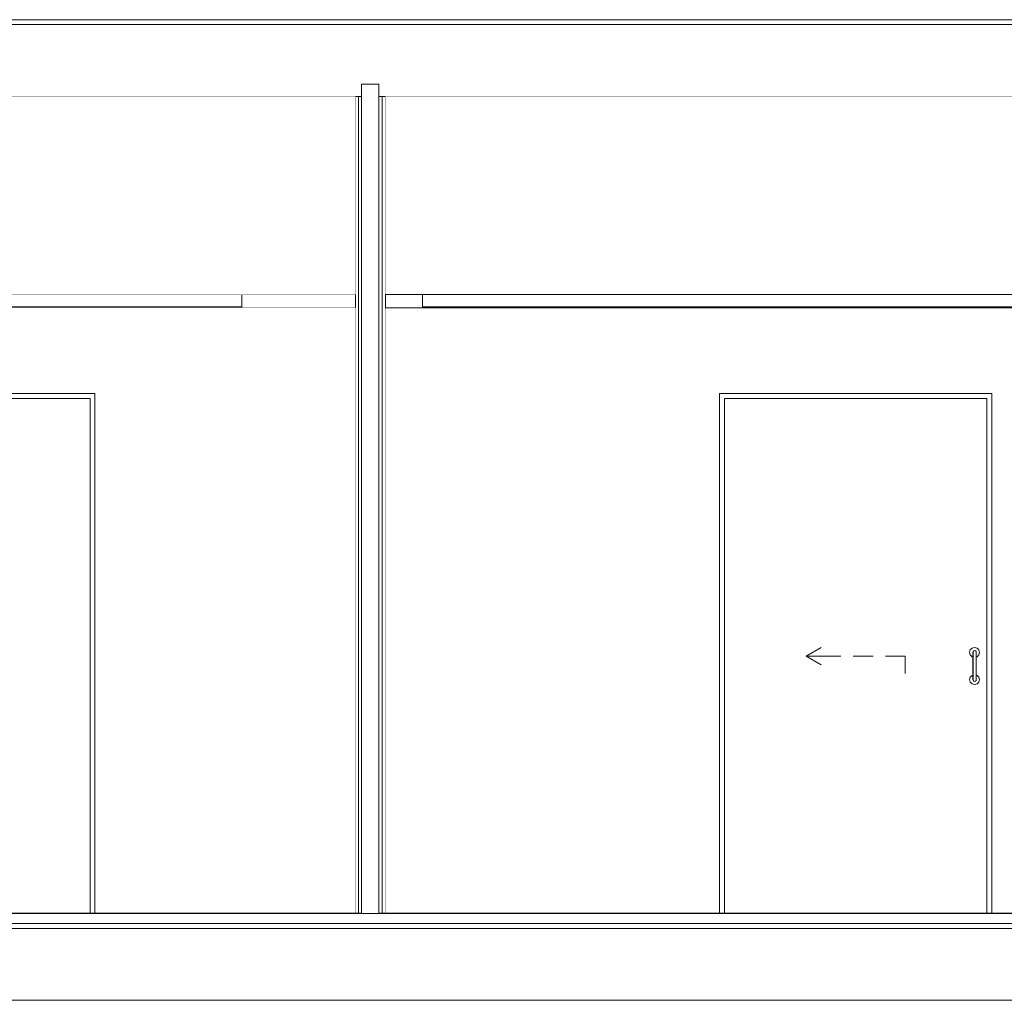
# Model space of a CAD drawing. Header units: millimetres. Extents: x -30280 to 100171, y -17460 to 4378.
# Tile 278 of 281: x 84781 to 88758, y -13810 to -9850. Entities that reach past the tile are written whole.
import ezdxf

# ---------------------------------------------------------------- set-up
doc = ezdxf.new("R2010")
doc.units = ezdxf.units.MM
doc.header["$MEASUREMENT"] = 0
doc.linetypes.add('Wipeout_Contour', pattern=[1000, 0, -1000])
for name, color, linetype in [('10_ESTR_Fotjats', 7, 'Continuous'), ('Nuevo_07_CR_Cel Ras armstrong', 7, 'Continuous'), ('Nuevo_07_CR_Cel Ras pladur', 7, 'Continuous'), ('Nuevo_08_E_Envans secs', 7, 'Continuous'), ('Nuevo_14_PAV_Soft Light Grey 0554', 7, 'Continuous'), ('Nuevo_Puertas Archicad', 7, 'Continuous')]:
    doc.layers.add(name, color=color, linetype=linetype)
for name, color, linetype, lineweight in [('10_ESTR_Fotjats_Pluma_Nº__1', 7, 'Continuous', 5), ('Nuevo_07_CR_Cel Ras armstrong_Pluma_Nº__1', 7, 'Continuous', 5), ('Nuevo_07_CR_Cel Ras pladur_Pluma_Nº__1', 7, 'Continuous', 5), ('Nuevo_08_E_Envans secs_Pluma_Nº__1', 7, 'Continuous', 5), ('Nuevo_14_PAV_Soft Light Grey 0554_Pluma_Nº__29', 7, 'Continuous', 20), ('Nuevo_Puertas Archicad_Pluma_Nº__1', 7, 'Continuous', 5)]:
    doc.layers.add(name, color=color, linetype=linetype, lineweight=lineweight)
doc.layers.add('Nuevo_07_CR_Cel Ras pladur_Pluma_Nº__102', color=7, linetype='Continuous', lineweight=5, true_color=0xcccccc)
doc.layers.add('Nuevo_Puertas Archicad_Pluma_Nº__3', color=7, linetype='Continuous', lineweight=5, true_color=0xa4a4a4)

# ---------------------------------------------------------------- blocks, each defined once
blk = doc.blocks.new('Elem Sección_192_3', base_point=(91863.5, -13460))
at = {"layer": '10_ESTR_Fotjats_Pluma_Nº__1', "color": 7, "linetype": 'Continuous', "lineweight": 5}
for p, q in [((86232.6, -13460), (86162.6, -13460)), ((100170.8, -13500), (62557.8, -13500)), ((100170.8, -13520), (62557.8, -13520)), ((100170.8, -13810), (62557.8, -13810))]:
    blk.add_line(p, q, dxfattribs=at)
blk = doc.blocks.new('Elem Sección_195_3', base_point=(91863.5, -13460))
at = {"layer": '10_ESTR_Fotjats_Pluma_Nº__1', "color": 7, "linetype": 'Continuous', "lineweight": 5}
for p, q in [((100170.8, -9850), (62557.8, -9850)), ((100170.8, -9870), (62557.8, -9870)), ((86136.6, -10160), (81017.7, -10160)), ((90173.4, -10160), (86258.6, -10160))]:
    blk.add_line(p, q, dxfattribs=at)
at = {"layer": '10_ESTR_Fotjats_Pluma_Nº__1', "color": 7, "linetype": 'Continuous', "lineweight": 5, "flags": 128}
for points in [[(86162.6, -10160), (86149.6, -10160), (86136.6, -10160)], [(86258.6, -10160), (86245.6, -10160), (86232.6, -10160)]]:
    blk.add_lwpolyline(points, dxfattribs=at)
blk = doc.blocks.new('Elem Sección_224_3', base_point=(91863.5, -13460))
at = {"layer": 'Nuevo_07_CR_Cel Ras pladur_Pluma_Nº__1', "color": 7, "linetype": 'Continuous', "lineweight": 5}
for p, q in [((81479.2, -10960), (81017.7, -10960)), ((86136.6, -10960), (85679.2, -10960)), ((86137.5, -10960), (86136.6, -10960)), ((86137.5, -10960), (86137.5, -11013)), ((86137.5, -11013), (86136.6, -11013))]:
    blk.add_line(p, q, dxfattribs=at)
at = {"color": 254, "linetype": 'Wipeout_Contour', "lineweight": 0, "ltscale": 422995.647103}
blk.add_wipeout([(81479.2, -11013), (85679.2, -11013), (85679.2, -11010), (85079.2, -11010), (81479.2, -11010)], dxfattribs=at).dxf.layer = 'Nuevo_07_CR_Cel Ras pladur'
at = {"layer": 'Nuevo_07_CR_Cel Ras pladur_Pluma_Nº__1', "color": 7, "linetype": 'Continuous', "lineweight": 5}
for p, q in [((81479.2, -10960), (81479.2, -11010)), ((85679.2, -10960), (85679.2, -11010)), ((81479.2, -11013), (81017.7, -11013)), ((81479.2, -11010), (81479.2, -11013)), ((85679.2, -11010), (85679.2, -11013)), ((86136.6, -11013), (85679.2, -11013))]:
    blk.add_line(p, q, dxfattribs=at)
at = {"layer": 'Nuevo_07_CR_Cel Ras pladur_Pluma_Nº__102', "color": 254, "linetype": 'Continuous', "lineweight": 5, "true_color": 0xcccccc}
blk.add_line((81479.2, -11013), (85679.2, -11013), dxfattribs=at)
blk = doc.blocks.new('Elem Sección_238_3', base_point=(91863.5, -13460))
at = {"layer": 'Nuevo_07_CR_Cel Ras armstrong_Pluma_Nº__1', "color": 7, "linetype": 'Continuous', "lineweight": 5}
for p, q in [((85079.2, -10960), (84479.2, -10960)), ((85079.2, -11010), (84479.2, -11010))]:
    blk.add_line(p, q, dxfattribs=at)
blk = doc.blocks.new('Elem Sección_240_3', base_point=(91863.5, -13460))
at = {"layer": 'Nuevo_07_CR_Cel Ras armstrong_Pluma_Nº__1', "color": 7, "linetype": 'Continuous', "lineweight": 5}
for p, q in [((85679.2, -10960), (85079.2, -10960)), ((85679.2, -11010), (85079.2, -11010))]:
    blk.add_line(p, q, dxfattribs=at)
blk = doc.blocks.new('Elem Sección_252_3', base_point=(91863.5, -13460))
at = {"layer": 'Nuevo_08_E_Envans secs_Pluma_Nº__1', "color": 7, "linetype": 'Continuous', "lineweight": 5}
for p, q in [((86232.6, -10110), (86162.6, -10110)), ((86136.6, -10160), (86136.6, -10960)), ((86149.6, -10160), (86149.6, -13458)), ((86245.6, -10160), (86245.6, -13458)), ((86258.6, -10160), (86258.6, -10960)), ((86258.6, -10960), (86258.6, -11013)), ((86136.6, -11013), (86136.6, -13458)), ((86258.6, -11013), (86258.6, -13458))]:
    blk.add_line(p, q, dxfattribs=at)
at = {"layer": 'Nuevo_08_E_Envans secs_Pluma_Nº__1', "color": 7, "linetype": 'Continuous', "lineweight": 5, "flags": 128}
for points in [[(86162.6, -10110), (86162.6, -10160), (86162.6, -13458)], [(86232.6, -10110), (86232.6, -10160), (86232.6, -13458)]]:
    blk.add_lwpolyline(points, dxfattribs=at)
blk = doc.blocks.new('Elem Sección_253_3', base_point=(91863.5, -13460))
at = {"color": 254, "linetype": 'Wipeout_Contour', "lineweight": 0, "ltscale": 336972.615762}
blk.add_wipeout([(81017.7, -10960), (86136.6, -10960), (86136.6, -10160), (81017.7, -10160)], dxfattribs=at).dxf.layer = 'Nuevo_08_E_Envans secs'
at = {"color": 254, "linetype": 'Wipeout_Contour', "lineweight": 0, "ltscale": 446060.916807}
blk.add_wipeout([(86258.6, -10960), (90008.6, -10960), (90173.4, -10960), (90173.4, -10160), (86258.6, -10160)], dxfattribs=at).dxf.layer = 'Nuevo_08_E_Envans secs'
at = {"color": 254, "linetype": 'Wipeout_Contour', "lineweight": 0, "ltscale": 1013947.045878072}
blk.add_wipeout([(81017.7, -13458), (82078.5, -13458), (82078.5, -11360), (83178.5, -11360), (83178.5, -13458), (83985.4, -13458), (83985.4, -11360), (85085.4, -11360), (85085.4, -13458), (86136.6, -13458), (86136.6, -11013), (81017.7, -11013)], dxfattribs=at).dxf.layer = 'Nuevo_08_E_Envans secs'
at = {"color": 254, "linetype": 'Wipeout_Contour', "lineweight": 0, "ltscale": 803088.333577}
blk.add_wipeout([(86258.6, -13458), (87608, -13458), (87608, -11360), (88708, -11360), (88708, -13458), (90173.4, -13458), (90173.4, -11013), (90008.6, -11013), (86258.6, -11013)], dxfattribs=at).dxf.layer = 'Nuevo_08_E_Envans secs'
blk = doc.blocks.new('Elem Sección_260_3', base_point=(91863.5, -13460))
at = {"layer": 'Nuevo_Puertas Archicad_Pluma_Nº__3', "color": 253, "linetype": 'Continuous', "lineweight": 5, "true_color": 0xa4a4a4}
for p, q in [((87958, -12420), (88018.6, -12385)), ((88038, -12420), (87958, -12420)), ((87958, -12420), (88018.6, -12455)), ((88098, -12420), (88038, -12420)), ((88228, -12420), (88148, -12420)), ((88358, -12420), (88278, -12420)), ((88358, -12420), (88358, -12490))]:
    blk.add_line(p, q, dxfattribs=at)
at = {"color": 254, "linetype": 'Wipeout_Contour', "lineweight": 0, "ltscale": 353998.855929}
blk.add_wipeout([(87608, -13458), (87628, -13458), (87628, -11380), (87608, -11380)], dxfattribs=at).dxf.layer = 'Nuevo_Puertas Archicad'
at = {"color": 254, "linetype": 'Wipeout_Contour', "lineweight": 0, "ltscale": 358276.342788}
blk.add_wipeout([(88688, -13458), (88708, -13458), (88708, -11380), (88688, -11380)], dxfattribs=at).dxf.layer = 'Nuevo_Puertas Archicad'
at = {"color": 254, "linetype": 'Wipeout_Contour', "lineweight": 0, "ltscale": 357981.596974}
blk.add_wipeout([(88631, -12409), (88631.9, -12406), (88631.9, -12401.5), (88631, -12405)], dxfattribs=at).dxf.layer = 'Nuevo_Puertas Archicad'
at = {"color": 254, "linetype": 'Wipeout_Contour', "lineweight": 0, "ltscale": 358094.149216}
blk.add_wipeout([(88645, -12511), (88644, -12514), (88644, -12518.5), (88645, -12515)], dxfattribs=at).dxf.layer = 'Nuevo_Puertas Archicad'
at = {"color": 254, "linetype": 'Wipeout_Contour', "lineweight": 0, "ltscale": 533331.827195}
blk.add_wipeout([(88708, -11360), (87608, -11360), (87608, -11380), (87628, -11380), (88688, -11380), (88708, -11380)], dxfattribs=at).dxf.layer = 'Nuevo_Puertas Archicad'
at = {"color": 254, "linetype": 'Wipeout_Contour', "lineweight": 0, "ltscale": 357986.004027}
blk.add_wipeout([(88631, -12420), (88631.9, -12418.2), (88631.9, -12406), (88631, -12409)], dxfattribs=at).dxf.layer = 'Nuevo_Puertas Archicad'
at = {"color": 254, "linetype": 'Wipeout_Contour', "lineweight": 0, "ltscale": 358089.708799}
blk.add_wipeout([(88645, -12500), (88644, -12501.7), (88644, -12514), (88645, -12511)], dxfattribs=at).dxf.layer = 'Nuevo_Puertas Archicad'
at = {"layer": 'Nuevo_Puertas Archicad_Pluma_Nº__1', "color": 7, "linetype": 'Continuous', "lineweight": 5}
for p, q in [((87608, -11380), (87608, -11360)), ((87608, -11360), (88708, -11360)), ((88708, -11360), (88708, -11380)), ((87608, -13458), (87608, -11380)), ((87628, -11380), (87628, -13458)), ((88688, -11380), (87628, -11380)), ((88688, -13458), (88688, -11380)), ((88708, -11380), (88708, -13458))]:
    blk.add_line(p, q, dxfattribs=at)
at = {"color": 254, "linetype": 'Wipeout_Contour', "lineweight": 0, "ltscale": 357993.638169}
blk.add_wipeout([(88631, -12435), (88631.9, -12435), (88631.9, -12418.2), (88631, -12420)], dxfattribs=at).dxf.layer = 'Nuevo_Puertas Archicad'
at = {"color": 254, "linetype": 'Wipeout_Contour', "lineweight": 0, "ltscale": 358082.029053}
blk.add_wipeout([(88645, -12485), (88644, -12485), (88644, -12501.7), (88645, -12500)], dxfattribs=at).dxf.layer = 'Nuevo_Puertas Archicad'
at = {"color": 254, "linetype": 'Wipeout_Contour', "lineweight": 0, "ltscale": 357986.959679}
blk.add_wipeout([(88631.9, -12406), (88634.5, -12403.7), (88634.5, -12398.9), (88631.9, -12401.5)], dxfattribs=at).dxf.layer = 'Nuevo_Puertas Archicad'
at = {"color": 254, "linetype": 'Wipeout_Contour', "lineweight": 0, "ltscale": 358088.801409}
blk.add_wipeout([(88644, -12514), (88641.5, -12516.2), (88641.5, -12521), (88644, -12518.5)], dxfattribs=at).dxf.layer = 'Nuevo_Puertas Archicad'
at = {"color": 254, "linetype": 'Wipeout_Contour', "lineweight": 0, "ltscale": 357991.784327}
blk.add_wipeout([(88631.9, -12418.2), (88634.5, -12416.9), (88634.5, -12403.7), (88631.9, -12406)], dxfattribs=at).dxf.layer = 'Nuevo_Puertas Archicad'
at = {"color": 254, "linetype": 'Wipeout_Contour', "lineweight": 0, "ltscale": 358083.938331}
blk.add_wipeout([(88644, -12501.7), (88641.5, -12503), (88641.5, -12516.2), (88644, -12514)], dxfattribs=at).dxf.layer = 'Nuevo_Puertas Archicad'
at = {"color": 254, "linetype": 'Wipeout_Contour', "lineweight": 0, "ltscale": 358000.145147}
blk.add_wipeout([(88631.9, -12435), (88634.5, -12435), (88634.5, -12416.9), (88631.9, -12418.2)], dxfattribs=at).dxf.layer = 'Nuevo_Puertas Archicad'
at = {"color": 254, "linetype": 'Wipeout_Contour', "lineweight": 0, "ltscale": 358075.525516}
blk.add_wipeout([(88644, -12485), (88641.5, -12485), (88641.5, -12503), (88644, -12501.7)], dxfattribs=at).dxf.layer = 'Nuevo_Puertas Archicad'
at = {"color": 254, "linetype": 'Wipeout_Contour', "lineweight": 0, "ltscale": 357998.058313}
blk.add_wipeout([(88634.5, -12403.7), (88638, -12402.9), (88638, -12398), (88634.5, -12398.9)], dxfattribs=at).dxf.layer = 'Nuevo_Puertas Archicad'
at = {"color": 254, "linetype": 'Wipeout_Contour', "lineweight": 0, "ltscale": 358077.713208}
blk.add_wipeout([(88641.5, -12516.2), (88638, -12517), (88638, -12522), (88641.5, -12521)], dxfattribs=at).dxf.layer = 'Nuevo_Puertas Archicad'
at = {"color": 254, "linetype": 'Wipeout_Contour', "lineweight": 0, "ltscale": 358003.123062}
blk.add_wipeout([(88634.5, -12416.9), (88638, -12416.5), (88638, -12402.9), (88634.5, -12403.7)], dxfattribs=at).dxf.layer = 'Nuevo_Puertas Archicad'
at = {"color": 254, "linetype": 'Wipeout_Contour', "lineweight": 0, "ltscale": 358072.606739}
blk.add_wipeout([(88641.5, -12503), (88638, -12503.5), (88638, -12517), (88641.5, -12516.2)], dxfattribs=at).dxf.layer = 'Nuevo_Puertas Archicad'
at = {"color": 254, "linetype": 'Wipeout_Contour', "lineweight": 0, "ltscale": 358011.902943}
blk.add_wipeout([(88634.5, -12435), (88638, -12435), (88638, -12416.5), (88634.5, -12416.9)], dxfattribs=at).dxf.layer = 'Nuevo_Puertas Archicad'
at = {"color": 254, "linetype": 'Wipeout_Contour', "lineweight": 0, "ltscale": 358063.770625}
blk.add_wipeout([(88641.5, -12485), (88638, -12485), (88638, -12503.5), (88641.5, -12503)], dxfattribs=at).dxf.layer = 'Nuevo_Puertas Archicad'
at = {"color": 254, "linetype": 'Wipeout_Contour', "lineweight": 0, "ltscale": 358011.923269}
blk.add_wipeout([(88638, -12402.9), (88641.5, -12403.7), (88641.5, -12398.9), (88638, -12398)], dxfattribs=at).dxf.layer = 'Nuevo_Puertas Archicad'
at = {"color": 254, "linetype": 'Wipeout_Contour', "lineweight": 0, "ltscale": 358063.850782}
blk.add_wipeout([(88638, -12517), (88634.5, -12516.2), (88634.5, -12521), (88638, -12522)], dxfattribs=at).dxf.layer = 'Nuevo_Puertas Archicad'
at = {"color": 254, "linetype": 'Wipeout_Contour', "lineweight": 0, "ltscale": 358016.987824}
blk.add_wipeout([(88638, -12416.5), (88641.5, -12416.9), (88641.5, -12403.7), (88638, -12402.9)], dxfattribs=at).dxf.layer = 'Nuevo_Puertas Archicad'
at = {"color": 254, "linetype": 'Wipeout_Contour', "lineweight": 0, "ltscale": 358058.744117}
blk.add_wipeout([(88638, -12503.5), (88634.5, -12503), (88634.5, -12516.2), (88638, -12517)], dxfattribs=at).dxf.layer = 'Nuevo_Puertas Archicad'
at = {"color": 254, "linetype": 'Wipeout_Contour', "lineweight": 0, "ltscale": 358025.76737}
blk.add_wipeout([(88638, -12435), (88641.5, -12435), (88641.5, -12416.9), (88638, -12416.5)], dxfattribs=at).dxf.layer = 'Nuevo_Puertas Archicad'
at = {"color": 254, "linetype": 'Wipeout_Contour', "lineweight": 0, "ltscale": 358049.907665}
blk.add_wipeout([(88638, -12485), (88634.5, -12485), (88634.5, -12503), (88638, -12503.5)], dxfattribs=at).dxf.layer = 'Nuevo_Puertas Archicad'
at = {"color": 254, "linetype": 'Wipeout_Contour', "lineweight": 0, "ltscale": 358024.839354}
blk.add_wipeout([(88641.5, -12403.7), (88644, -12406), (88644, -12401.5), (88641.5, -12398.9)], dxfattribs=at).dxf.layer = 'Nuevo_Puertas Archicad'
at = {"color": 254, "linetype": 'Wipeout_Contour', "lineweight": 0, "ltscale": 358050.928465}
blk.add_wipeout([(88634.5, -12516.2), (88631.9, -12514), (88631.9, -12518.5), (88634.5, -12521)], dxfattribs=at).dxf.layer = 'Nuevo_Puertas Archicad'
at = {"color": 254, "linetype": 'Wipeout_Contour', "lineweight": 0, "ltscale": 358029.663496}
blk.add_wipeout([(88641.5, -12416.9), (88644, -12418.2), (88644, -12406), (88641.5, -12403.7)], dxfattribs=at).dxf.layer = 'Nuevo_Puertas Archicad'
at = {"color": 254, "linetype": 'Wipeout_Contour', "lineweight": 0, "ltscale": 358046.064877}
blk.add_wipeout([(88634.5, -12503), (88631.9, -12501.7), (88631.9, -12514), (88634.5, -12516.2)], dxfattribs=at).dxf.layer = 'Nuevo_Puertas Archicad'
at = {"color": 254, "linetype": 'Wipeout_Contour', "lineweight": 0, "ltscale": 358038.023441}
blk.add_wipeout([(88641.5, -12435), (88644, -12435), (88644, -12418.2), (88641.5, -12416.9)], dxfattribs=at).dxf.layer = 'Nuevo_Puertas Archicad'
at = {"color": 254, "linetype": 'Wipeout_Contour', "lineweight": 0, "ltscale": 358037.651181}
blk.add_wipeout([(88634.5, -12485), (88631.9, -12485), (88631.9, -12501.7), (88634.5, -12503)], dxfattribs=at).dxf.layer = 'Nuevo_Puertas Archicad'
at = {"color": 254, "linetype": 'Wipeout_Contour', "lineweight": 0, "ltscale": 358033.341362}
blk.add_wipeout([(88644, -12406), (88645, -12409), (88645, -12405), (88644, -12401.5)], dxfattribs=at).dxf.layer = 'Nuevo_Puertas Archicad'
at = {"color": 254, "linetype": 'Wipeout_Contour', "lineweight": 0, "ltscale": 358042.4136}
blk.add_wipeout([(88631.9, -12514), (88631, -12511), (88631, -12515), (88631.9, -12518.5)], dxfattribs=at).dxf.layer = 'Nuevo_Puertas Archicad'
at = {"color": 254, "linetype": 'Wipeout_Contour', "lineweight": 0, "ltscale": 358037.747781}
blk.add_wipeout([(88644, -12418.2), (88645, -12420), (88645, -12409), (88644, -12406)], dxfattribs=at).dxf.layer = 'Nuevo_Puertas Archicad'
at = {"color": 254, "linetype": 'Wipeout_Contour', "lineweight": 0, "ltscale": 358037.972542}
blk.add_wipeout([(88631.9, -12501.7), (88631, -12500), (88631, -12511), (88631.9, -12514)], dxfattribs=at).dxf.layer = 'Nuevo_Puertas Archicad'
at = {"color": 254, "linetype": 'Wipeout_Contour', "lineweight": 0, "ltscale": 358045.380823}
blk.add_wipeout([(88644, -12435), (88645, -12435), (88645, -12420), (88644, -12418.2)], dxfattribs=at).dxf.layer = 'Nuevo_Puertas Archicad'
at = {"color": 254, "linetype": 'Wipeout_Contour', "lineweight": 0, "ltscale": 358030.291691}
blk.add_wipeout([(88631.9, -12485), (88631, -12485), (88631, -12500), (88631.9, -12501.7)], dxfattribs=at).dxf.layer = 'Nuevo_Puertas Archicad'
at = {"color": 254, "linetype": 'Wipeout_Contour', "lineweight": 0, "ltscale": 358063.693565}
blk.add_wipeout([(88645, -12485), (88645, -12435), (88644, -12435), (88644, -12485)], dxfattribs=at).dxf.layer = 'Nuevo_Puertas Archicad'
at = {"color": 254, "linetype": 'Wipeout_Contour', "lineweight": 0, "ltscale": 358056.761713}
blk.add_wipeout([(88644, -12485), (88644, -12435), (88641.5, -12435), (88641.5, -12485)], dxfattribs=at).dxf.layer = 'Nuevo_Puertas Archicad'
at = {"color": 254, "linetype": 'Wipeout_Contour', "lineweight": 0, "ltscale": 358044.755395}
blk.add_wipeout([(88641.5, -12485), (88641.5, -12435), (88638, -12435), (88638, -12485)], dxfattribs=at).dxf.layer = 'Nuevo_Puertas Archicad'
at = {"color": 254, "linetype": 'Wipeout_Contour', "lineweight": 0, "ltscale": 358030.891701}
blk.add_wipeout([(88638, -12485), (88638, -12435), (88634.5, -12435), (88634.5, -12485)], dxfattribs=at).dxf.layer = 'Nuevo_Puertas Archicad'
at = {"color": 254, "linetype": 'Wipeout_Contour', "lineweight": 0, "ltscale": 358018.885397}
blk.add_wipeout([(88634.5, -12485), (88634.5, -12435), (88631.9, -12435), (88631.9, -12485)], dxfattribs=at).dxf.layer = 'Nuevo_Puertas Archicad'
at = {"color": 254, "linetype": 'Wipeout_Contour', "lineweight": 0, "ltscale": 358011.953555}
blk.add_wipeout([(88631.9, -12485), (88631.9, -12435), (88631, -12435), (88631, -12485)], dxfattribs=at).dxf.layer = 'Nuevo_Puertas Archicad'
at = {"color": 254, "linetype": 'Wipeout_Contour', "lineweight": 0, "ltscale": 1969054.794128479}
blk.add_wipeout([(88618, -12405), (88620.7, -12415), (88628, -12422.3), (88631, -12423.1), (88631, -12405), (88631.9, -12401.5), (88634.5, -12398.9), (88638, -12398), (88641.5, -12398.9), (88644, -12401.5), (88645, -12405), (88645, -12409), (88645, -12420), (88645, -12423.1), (88648, -12422.3), (88655.3, -12415), (88658, -12405), (88655.3, -12395), (88648, -12387.7), (88638, -12385), (88628, -12387.7), (88620.7, -12395)], dxfattribs=at).dxf.layer = 'Nuevo_Puertas Archicad'
at = {"color": 254, "linetype": 'Wipeout_Contour', "lineweight": 0, "ltscale": 1969388.900119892}
blk.add_wipeout([(88618, -12515), (88620.7, -12525), (88628, -12532.3), (88638, -12535), (88648, -12532.3), (88655.3, -12525), (88658, -12515), (88655.3, -12505), (88648, -12497.7), (88645, -12496.9), (88645, -12500), (88645, -12511), (88645, -12515), (88644, -12518.5), (88641.5, -12521), (88638, -12522), (88634.5, -12521), (88631.9, -12518.5), (88631, -12515), (88631, -12496.9), (88628, -12497.7), (88620.7, -12505)], dxfattribs=at).dxf.layer = 'Nuevo_Puertas Archicad'
at = {"layer": 'Nuevo_Puertas Archicad_Pluma_Nº__1', "color": 7, "linetype": 'Continuous', "lineweight": 5}
for p, q in [((88618, -12405), (88620.7, -12395)), ((88620.7, -12415), (88618, -12405)), ((88620.7, -12395), (88628, -12387.7)), ((88628, -12387.7), (88638, -12385)), ((88631, -12405), (88631.9, -12401.5)), ((88631, -12405), (88631, -12409)), ((88631.9, -12401.5), (88634.5, -12398.9)), ((88634.5, -12398.9), (88638, -12398)), ((88638, -12385), (88648, -12387.7)), ((88638, -12398), (88641.5, -12398.9)), ((88641.5, -12398.9), (88644, -12401.5)), ((88644, -12401.5), (88645, -12405)), ((88645, -12405), (88645, -12409)), ((88648, -12387.7), (88655.3, -12395)), ((88655.3, -12395), (88658, -12405)), ((88658, -12405), (88655.3, -12415)), ((88628, -12422.3), (88620.7, -12415)), ((88631, -12423.1), (88628, -12422.3)), ((88631, -12409), (88631, -12420)), ((88631, -12420), (88631, -12435)), ((88631, -12485), (88631, -12435)), ((88645, -12409), (88645, -12420)), ((88645, -12420), (88645, -12435)), ((88648, -12422.3), (88645, -12423.1)), ((88645, -12485), (88645, -12435)), ((88655.3, -12415), (88648, -12422.3)), ((88631, -12500), (88631, -12485)), ((88645, -12500), (88645, -12485)), ((88618, -12515), (88620.7, -12505)), ((88620.7, -12525), (88618, -12515)), ((88620.7, -12505), (88628, -12497.7)), ((88628, -12532.3), (88620.7, -12525)), ((88628, -12497.7), (88631, -12496.9)), ((88631, -12511), (88631, -12500)), ((88631, -12515), (88631, -12511)), ((88631.9, -12518.5), (88631, -12515)), ((88634.5, -12521), (88631.9, -12518.5)), ((88638, -12522), (88634.5, -12521)), ((88641.5, -12521), (88638, -12522)), ((88644, -12518.5), (88641.5, -12521)), ((88645, -12515), (88644, -12518.5)), ((88645, -12496.9), (88648, -12497.7)), ((88645, -12511), (88645, -12500)), ((88645, -12515), (88645, -12511)), ((88648, -12497.7), (88655.3, -12505)), ((88655.3, -12525), (88648, -12532.3)), ((88655.3, -12505), (88658, -12515)), ((88658, -12515), (88655.3, -12525)), ((88638, -12535), (88628, -12532.3)), ((88648, -12532.3), (88638, -12535))]:
    blk.add_line(p, q, dxfattribs=at)
blk = doc.blocks.new('Elem Sección_262_3', base_point=(91863.5, -13460))
at = {"layer": 'Nuevo_Puertas Archicad_Pluma_Nº__3', "color": 253, "linetype": 'Continuous', "lineweight": 5, "true_color": 0xa4a4a4}
for p, q in [((84735.4, -12420), (84674.8, -12385)), ((84335.4, -12420), (84415.4, -12420)), ((84335.4, -12420), (84335.4, -12490)), ((84465.4, -12420), (84545.4, -12420)), ((84595.4, -12420), (84655.4, -12420)), ((84655.4, -12420), (84735.4, -12420)), ((84735.4, -12420), (84674.8, -12455))]:
    blk.add_line(p, q, dxfattribs=at)
at = {"color": 254, "linetype": 'Wipeout_Contour', "lineweight": 0, "ltscale": 339659.13362}
blk.add_wipeout([(83985.4, -11380), (83985.4, -13458), (84005.4, -13458), (84005.4, -11380)], dxfattribs=at).dxf.layer = 'Nuevo_Puertas Archicad'
at = {"color": 254, "linetype": 'Wipeout_Contour', "lineweight": 0, "ltscale": 343932.959662}
blk.add_wipeout([(85065.4, -11380), (85065.4, -13458), (85085.4, -13458), (85085.4, -11380)], dxfattribs=at).dxf.layer = 'Nuevo_Puertas Archicad'
at = {"color": 254, "linetype": 'Wipeout_Contour', "lineweight": 0, "ltscale": 339889.561005}
blk.add_wipeout([(84062.4, -12409), (84062.4, -12405), (84061.5, -12401.5), (84061.5, -12406)], dxfattribs=at).dxf.layer = 'Nuevo_Puertas Archicad'
at = {"color": 254, "linetype": 'Wipeout_Contour', "lineweight": 0, "ltscale": 339901.935189}
blk.add_wipeout([(84048.4, -12511), (84048.4, -12515), (84049.4, -12518.5), (84049.4, -12514)], dxfattribs=at).dxf.layer = 'Nuevo_Puertas Archicad'
at = {"color": 254, "linetype": 'Wipeout_Contour', "lineweight": 0, "ltscale": 511782.798122}
blk.add_wipeout([(83985.4, -11360), (83985.4, -11380), (84005.4, -11380), (85065.4, -11380), (85085.4, -11380), (85085.4, -11360)], dxfattribs=at).dxf.layer = 'Nuevo_Puertas Archicad'
at = {"color": 254, "linetype": 'Wipeout_Contour', "lineweight": 0, "ltscale": 339894.20264}
blk.add_wipeout([(84062.4, -12420), (84062.4, -12409), (84061.5, -12406), (84061.5, -12418.2)], dxfattribs=at).dxf.layer = 'Nuevo_Puertas Archicad'
at = {"color": 254, "linetype": 'Wipeout_Contour', "lineweight": 0, "ltscale": 339897.25711}
blk.add_wipeout([(84048.4, -12500), (84048.4, -12511), (84049.4, -12514), (84049.4, -12501.7)], dxfattribs=at).dxf.layer = 'Nuevo_Puertas Archicad'
at = {"layer": 'Nuevo_Puertas Archicad_Pluma_Nº__1', "color": 7, "linetype": 'Continuous', "lineweight": 5}
for p, q in [((83985.4, -11360), (83985.4, -11380)), ((85085.4, -11360), (83985.4, -11360)), ((85085.4, -11380), (85085.4, -11360)), ((83985.4, -11380), (83985.4, -13458)), ((84005.4, -13458), (84005.4, -11380)), ((84005.4, -11380), (85065.4, -11380)), ((85065.4, -11380), (85065.4, -13458)), ((85085.4, -13458), (85085.4, -11380))]:
    blk.add_line(p, q, dxfattribs=at)
at = {"color": 254, "linetype": 'Wipeout_Contour', "lineweight": 0, "ltscale": 339902.243124}
blk.add_wipeout([(84062.4, -12435), (84062.4, -12420), (84061.5, -12418.2), (84061.5, -12435)], dxfattribs=at).dxf.layer = 'Nuevo_Puertas Archicad'
at = {"color": 254, "linetype": 'Wipeout_Contour', "lineweight": 0, "ltscale": 339889.166311}
blk.add_wipeout([(84048.4, -12485), (84048.4, -12500), (84049.4, -12501.7), (84049.4, -12485)], dxfattribs=at).dxf.layer = 'Nuevo_Puertas Archicad'
at = {"color": 254, "linetype": 'Wipeout_Contour', "lineweight": 0, "ltscale": 339880.982654}
blk.add_wipeout([(84061.5, -12406), (84061.5, -12401.5), (84058.9, -12398.9), (84058.9, -12403.7)], dxfattribs=at).dxf.layer = 'Nuevo_Puertas Archicad'
at = {"color": 254, "linetype": 'Wipeout_Contour', "lineweight": 0, "ltscale": 339910.526994}
blk.add_wipeout([(84049.4, -12514), (84049.4, -12518.5), (84051.9, -12521), (84051.9, -12516.2)], dxfattribs=at).dxf.layer = 'Nuevo_Puertas Archicad'
at = {"color": 254, "linetype": 'Wipeout_Contour', "lineweight": 0, "ltscale": 339886.064319}
blk.add_wipeout([(84061.5, -12418.2), (84061.5, -12406), (84058.9, -12403.7), (84058.9, -12416.9)], dxfattribs=at).dxf.layer = 'Nuevo_Puertas Archicad'
at = {"color": 254, "linetype": 'Wipeout_Contour', "lineweight": 0, "ltscale": 339905.40384}
blk.add_wipeout([(84049.4, -12501.7), (84049.4, -12514), (84051.9, -12516.2), (84051.9, -12503)], dxfattribs=at).dxf.layer = 'Nuevo_Puertas Archicad'
at = {"color": 254, "linetype": 'Wipeout_Contour', "lineweight": 0, "ltscale": 339894.870516}
blk.add_wipeout([(84061.5, -12435), (84061.5, -12418.2), (84058.9, -12416.9), (84058.9, -12435)], dxfattribs=at).dxf.layer = 'Nuevo_Puertas Archicad'
at = {"color": 254, "linetype": 'Wipeout_Contour', "lineweight": 0, "ltscale": 339896.541095}
blk.add_wipeout([(84049.4, -12485), (84049.4, -12501.7), (84051.9, -12503), (84051.9, -12485)], dxfattribs=at).dxf.layer = 'Nuevo_Puertas Archicad'
at = {"color": 254, "linetype": 'Wipeout_Contour', "lineweight": 0, "ltscale": 339868.03095}
blk.add_wipeout([(84058.9, -12403.7), (84058.9, -12398.9), (84055.4, -12398), (84055.4, -12402.9)], dxfattribs=at).dxf.layer = 'Nuevo_Puertas Archicad'
at = {"color": 254, "linetype": 'Wipeout_Contour', "lineweight": 0, "ltscale": 339923.485126}
blk.add_wipeout([(84051.9, -12516.2), (84051.9, -12521), (84055.4, -12522), (84055.4, -12517)], dxfattribs=at).dxf.layer = 'Nuevo_Puertas Archicad'
at = {"color": 254, "linetype": 'Wipeout_Contour', "lineweight": 0, "ltscale": 339873.365872}
blk.add_wipeout([(84058.9, -12416.9), (84058.9, -12403.7), (84055.4, -12402.9), (84055.4, -12416.5)], dxfattribs=at).dxf.layer = 'Nuevo_Puertas Archicad'
at = {"color": 254, "linetype": 'Wipeout_Contour', "lineweight": 0, "ltscale": 339918.105934}
blk.add_wipeout([(84051.9, -12503), (84051.9, -12516.2), (84055.4, -12517), (84055.4, -12503.5)], dxfattribs=at).dxf.layer = 'Nuevo_Puertas Archicad'
at = {"color": 254, "linetype": 'Wipeout_Contour', "lineweight": 0, "ltscale": 339882.614086}
blk.add_wipeout([(84058.9, -12435), (84058.9, -12416.9), (84055.4, -12416.5), (84055.4, -12435)], dxfattribs=at).dxf.layer = 'Nuevo_Puertas Archicad'
at = {"color": 254, "linetype": 'Wipeout_Contour', "lineweight": 0, "ltscale": 339908.797887}
blk.add_wipeout([(84051.9, -12485), (84051.9, -12503), (84055.4, -12503.5), (84055.4, -12485)], dxfattribs=at).dxf.layer = 'Nuevo_Puertas Archicad'
at = {"color": 254, "linetype": 'Wipeout_Contour', "lineweight": 0, "ltscale": 339854.180877}
blk.add_wipeout([(84055.4, -12402.9), (84055.4, -12398), (84051.9, -12398.9), (84051.9, -12403.7)], dxfattribs=at).dxf.layer = 'Nuevo_Puertas Archicad'
at = {"color": 254, "linetype": 'Wipeout_Contour', "lineweight": 0, "ltscale": 339937.332395}
blk.add_wipeout([(84055.4, -12517), (84055.4, -12522), (84058.9, -12521), (84058.9, -12516.2)], dxfattribs=at).dxf.layer = 'Nuevo_Puertas Archicad'
at = {"color": 254, "linetype": 'Wipeout_Contour', "lineweight": 0, "ltscale": 339859.516014}
blk.add_wipeout([(84055.4, -12416.5), (84055.4, -12402.9), (84051.9, -12403.7), (84051.9, -12416.9)], dxfattribs=at).dxf.layer = 'Nuevo_Puertas Archicad'
at = {"color": 254, "linetype": 'Wipeout_Contour', "lineweight": 0, "ltscale": 339931.953419}
blk.add_wipeout([(84055.4, -12503.5), (84055.4, -12517), (84058.9, -12516.2), (84058.9, -12503)], dxfattribs=at).dxf.layer = 'Nuevo_Puertas Archicad'
at = {"color": 254, "linetype": 'Wipeout_Contour', "lineweight": 0, "ltscale": 339868.764601}
blk.add_wipeout([(84055.4, -12435), (84055.4, -12416.5), (84051.9, -12416.9), (84051.9, -12435)], dxfattribs=at).dxf.layer = 'Nuevo_Puertas Archicad'
at = {"color": 254, "linetype": 'Wipeout_Contour', "lineweight": 0, "ltscale": 339922.645746}
blk.add_wipeout([(84055.4, -12485), (84055.4, -12503.5), (84058.9, -12503), (84058.9, -12485)], dxfattribs=at).dxf.layer = 'Nuevo_Puertas Archicad'
at = {"color": 254, "linetype": 'Wipeout_Contour', "lineweight": 0, "ltscale": 339843.143652}
blk.add_wipeout([(84051.9, -12403.7), (84051.9, -12398.9), (84049.4, -12401.5), (84049.4, -12406)], dxfattribs=at).dxf.layer = 'Nuevo_Puertas Archicad'
at = {"color": 254, "linetype": 'Wipeout_Contour', "lineweight": 0, "ltscale": 339948.358535}
blk.add_wipeout([(84058.9, -12516.2), (84058.9, -12521), (84061.5, -12518.5), (84061.5, -12514)], dxfattribs=at).dxf.layer = 'Nuevo_Puertas Archicad'
at = {"color": 254, "linetype": 'Wipeout_Contour', "lineweight": 0, "ltscale": 339848.225877}
blk.add_wipeout([(84051.9, -12416.9), (84051.9, -12403.7), (84049.4, -12406), (84049.4, -12418.2)], dxfattribs=at).dxf.layer = 'Nuevo_Puertas Archicad'
at = {"color": 254, "linetype": 'Wipeout_Contour', "lineweight": 0, "ltscale": 339943.235947}
blk.add_wipeout([(84058.9, -12503), (84058.9, -12516.2), (84061.5, -12514), (84061.5, -12501.7)], dxfattribs=at).dxf.layer = 'Nuevo_Puertas Archicad'
at = {"color": 254, "linetype": 'Wipeout_Contour', "lineweight": 0, "ltscale": 339857.033046}
blk.add_wipeout([(84051.9, -12435), (84051.9, -12416.9), (84049.4, -12418.2), (84049.4, -12435)], dxfattribs=at).dxf.layer = 'Nuevo_Puertas Archicad'
at = {"color": 254, "linetype": 'Wipeout_Contour', "lineweight": 0, "ltscale": 339934.374178}
blk.add_wipeout([(84058.9, -12485), (84058.9, -12503), (84061.5, -12501.7), (84061.5, -12485)], dxfattribs=at).dxf.layer = 'Nuevo_Puertas Archicad'
at = {"color": 254, "linetype": 'Wipeout_Contour', "lineweight": 0, "ltscale": 339837.8722}
blk.add_wipeout([(84049.4, -12406), (84049.4, -12401.5), (84048.4, -12405), (84048.4, -12409)], dxfattribs=at).dxf.layer = 'Nuevo_Puertas Archicad'
at = {"color": 254, "linetype": 'Wipeout_Contour', "lineweight": 0, "ltscale": 339953.614271}
blk.add_wipeout([(84061.5, -12514), (84061.5, -12518.5), (84062.4, -12515), (84062.4, -12511)], dxfattribs=at).dxf.layer = 'Nuevo_Puertas Archicad'
at = {"color": 254, "linetype": 'Wipeout_Contour', "lineweight": 0, "ltscale": 339842.514539}
blk.add_wipeout([(84049.4, -12418.2), (84049.4, -12406), (84048.4, -12409), (84048.4, -12420)], dxfattribs=at).dxf.layer = 'Nuevo_Puertas Archicad'
at = {"color": 254, "linetype": 'Wipeout_Contour', "lineweight": 0, "ltscale": 339948.936901}
blk.add_wipeout([(84061.5, -12501.7), (84061.5, -12514), (84062.4, -12511), (84062.4, -12500)], dxfattribs=at).dxf.layer = 'Nuevo_Puertas Archicad'
at = {"color": 254, "linetype": 'Wipeout_Contour', "lineweight": 0, "ltscale": 339850.556242}
blk.add_wipeout([(84049.4, -12435), (84049.4, -12418.2), (84048.4, -12420), (84048.4, -12435)], dxfattribs=at).dxf.layer = 'Nuevo_Puertas Archicad'
at = {"color": 254, "linetype": 'Wipeout_Contour', "lineweight": 0, "ltscale": 339940.847329}
blk.add_wipeout([(84061.5, -12485), (84061.5, -12501.7), (84062.4, -12500), (84062.4, -12485)], dxfattribs=at).dxf.layer = 'Nuevo_Puertas Archicad'
at = {"color": 254, "linetype": 'Wipeout_Contour', "lineweight": 0, "ltscale": 339869.849324}
blk.add_wipeout([(84048.4, -12485), (84049.4, -12485), (84049.4, -12435), (84048.4, -12435)], dxfattribs=at).dxf.layer = 'Nuevo_Puertas Archicad'
at = {"color": 254, "linetype": 'Wipeout_Contour', "lineweight": 0, "ltscale": 339876.773654}
blk.add_wipeout([(84049.4, -12485), (84051.9, -12485), (84051.9, -12435), (84049.4, -12435)], dxfattribs=at).dxf.layer = 'Nuevo_Puertas Archicad'
at = {"color": 254, "linetype": 'Wipeout_Contour', "lineweight": 0, "ltscale": 339888.766949}
blk.add_wipeout([(84051.9, -12485), (84055.4, -12485), (84055.4, -12435), (84051.9, -12435)], dxfattribs=at).dxf.layer = 'Nuevo_Puertas Archicad'
at = {"color": 254, "linetype": 'Wipeout_Contour', "lineweight": 0, "ltscale": 339902.615622}
blk.add_wipeout([(84055.4, -12485), (84058.9, -12485), (84058.9, -12435), (84055.4, -12435)], dxfattribs=at).dxf.layer = 'Nuevo_Puertas Archicad'
at = {"color": 254, "linetype": 'Wipeout_Contour', "lineweight": 0, "ltscale": 339914.608932}
blk.add_wipeout([(84058.9, -12485), (84061.5, -12485), (84061.5, -12435), (84058.9, -12435)], dxfattribs=at).dxf.layer = 'Nuevo_Puertas Archicad'
at = {"color": 254, "linetype": 'Wipeout_Contour', "lineweight": 0, "ltscale": 339921.533275}
blk.add_wipeout([(84061.5, -12485), (84062.4, -12485), (84062.4, -12435), (84061.5, -12435)], dxfattribs=at).dxf.layer = 'Nuevo_Puertas Archicad'
at = {"color": 254, "linetype": 'Wipeout_Contour', "lineweight": 0, "ltscale": 1869264.150902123}
blk.add_wipeout([(84035.4, -12405), (84038.1, -12415), (84045.4, -12422.3), (84048.4, -12423.1), (84048.4, -12405), (84049.4, -12401.5), (84051.9, -12398.9), (84055.4, -12398), (84058.9, -12398.9), (84061.5, -12401.5), (84062.4, -12405), (84062.4, -12409), (84062.4, -12420), (84062.4, -12423.1), (84065.4, -12422.3), (84072.8, -12415), (84075.4, -12405), (84072.8, -12395), (84065.4, -12387.7), (84055.4, -12385), (84045.4, -12387.7), (84038.1, -12395)], dxfattribs=at).dxf.layer = 'Nuevo_Puertas Archicad'
at = {"color": 254, "linetype": 'Wipeout_Contour', "lineweight": 0, "ltscale": 1784629.606869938}
blk.add_wipeout([(84038.1, -12505), (84035.4, -12515), (84038.1, -12525), (84045.4, -12532.3), (84055.4, -12535), (84065.4, -12532.3), (84072.8, -12525), (84075.4, -12515), (84072.8, -12505), (84065.4, -12497.7), (84062.4, -12496.9), (84062.4, -12511), (84062.4, -12515), (84061.5, -12518.5), (84058.9, -12521), (84055.4, -12522), (84051.9, -12521), (84049.4, -12518.5), (84048.4, -12515), (84048.4, -12496.9), (84045.4, -12497.7)], dxfattribs=at).dxf.layer = 'Nuevo_Puertas Archicad'
at = {"layer": 'Nuevo_Puertas Archicad_Pluma_Nº__1', "color": 7, "linetype": 'Continuous', "lineweight": 5}
for p, q in [((84038.1, -12395), (84035.4, -12405)), ((84035.4, -12405), (84038.1, -12415)), ((84045.4, -12387.7), (84038.1, -12395)), ((84055.4, -12385), (84045.4, -12387.7)), ((84049.4, -12401.5), (84048.4, -12405)), ((84048.4, -12405), (84048.4, -12409)), ((84051.9, -12398.9), (84049.4, -12401.5)), ((84055.4, -12398), (84051.9, -12398.9)), ((84065.4, -12387.7), (84055.4, -12385)), ((84058.9, -12398.9), (84055.4, -12398)), ((84061.5, -12401.5), (84058.9, -12398.9)), ((84062.4, -12405), (84061.5, -12401.5)), ((84062.4, -12405), (84062.4, -12409)), ((84072.8, -12395), (84065.4, -12387.7)), ((84075.4, -12405), (84072.8, -12395)), ((84072.8, -12415), (84075.4, -12405)), ((84038.1, -12415), (84045.4, -12422.3)), ((84045.4, -12422.3), (84048.4, -12423.1)), ((84048.4, -12409), (84048.4, -12420)), ((84048.4, -12420), (84048.4, -12435)), ((84048.4, -12485), (84048.4, -12435)), ((84062.4, -12409), (84062.4, -12420)), ((84062.4, -12420), (84062.4, -12435)), ((84062.4, -12423.1), (84065.4, -12422.3)), ((84062.4, -12485), (84062.4, -12435)), ((84065.4, -12422.3), (84072.8, -12415)), ((84048.4, -12500), (84048.4, -12485)), ((84062.4, -12500), (84062.4, -12485)), ((84038.1, -12505), (84035.4, -12515)), ((84035.4, -12515), (84038.1, -12525)), ((84045.4, -12497.7), (84038.1, -12505)), ((84038.1, -12525), (84045.4, -12532.3)), ((84048.4, -12496.9), (84045.4, -12497.7)), ((84048.4, -12511), (84048.4, -12500)), ((84048.4, -12515), (84048.4, -12511)), ((84048.4, -12515), (84049.4, -12518.5)), ((84049.4, -12518.5), (84051.9, -12521)), ((84051.9, -12521), (84055.4, -12522)), ((84055.4, -12522), (84058.9, -12521)), ((84058.9, -12521), (84061.5, -12518.5)), ((84061.5, -12518.5), (84062.4, -12515)), ((84065.4, -12497.7), (84062.4, -12496.9)), ((84062.4, -12511), (84062.4, -12500)), ((84062.4, -12515), (84062.4, -12511)), ((84072.8, -12505), (84065.4, -12497.7)), ((84065.4, -12532.3), (84072.8, -12525)), ((84075.4, -12515), (84072.8, -12505)), ((84072.8, -12525), (84075.4, -12515)), ((84045.4, -12532.3), (84055.4, -12535)), ((84055.4, -12535), (84065.4, -12532.3))]:
    blk.add_line(p, q, dxfattribs=at)
blk = doc.blocks.new('Elem Sección_313_3', base_point=(91863.5, -13460))
at = {"layer": 'Nuevo_07_CR_Cel Ras pladur_Pluma_Nº__1', "color": 7, "linetype": 'Continuous', "lineweight": 5}
for p, q in [((86408.6, -10960), (86258.6, -10960)), ((90173.4, -10960), (90008.6, -10960))]:
    blk.add_line(p, q, dxfattribs=at)
at = {"color": 254, "linetype": 'Wipeout_Contour', "lineweight": 0, "ltscale": 445657.506842}
blk.add_wipeout([(89408.6, -11010), (86408.6, -11010), (86408.6, -11013), (90008.6, -11013), (90008.6, -11010)], dxfattribs=at).dxf.layer = 'Nuevo_07_CR_Cel Ras pladur'
at = {"layer": 'Nuevo_07_CR_Cel Ras pladur_Pluma_Nº__1', "color": 7, "linetype": 'Continuous', "lineweight": 5}
for p, q in [((86408.6, -10960), (86408.6, -11010)), ((90008.6, -10960), (90008.6, -11010)), ((86408.6, -11013), (86258.6, -11013)), ((86408.6, -11010), (86408.6, -11013)), ((90008.6, -11010), (90008.6, -11013)), ((90173.4, -11013), (90008.6, -11013))]:
    blk.add_line(p, q, dxfattribs=at)
at = {"layer": 'Nuevo_07_CR_Cel Ras pladur_Pluma_Nº__102', "color": 254, "linetype": 'Continuous', "lineweight": 5, "true_color": 0xcccccc}
blk.add_line((86408.6, -11013), (90008.6, -11013), dxfattribs=at)
blk = doc.blocks.new('Elem Sección_351_3', base_point=(91863.5, -13460))
at = {"layer": 'Nuevo_14_PAV_Soft Light Grey 0554_Pluma_Nº__29', "color": 7, "linetype": 'Continuous', "lineweight": 20}
for p, q in [((86162.6, -13460), (80991.7, -13460)), ((86136.6, -13458), (81017.7, -13458)), ((86162.6, -13458), (86162.6, -13460)), ((86232.6, -13458), (86232.6, -13460)), ((90199.4, -13460), (86232.6, -13460)), ((90173.4, -13458), (86258.6, -13458))]:
    blk.add_line(p, q, dxfattribs=at)
at = {"layer": 'Nuevo_14_PAV_Soft Light Grey 0554_Pluma_Nº__29', "color": 7, "linetype": 'Continuous', "lineweight": 20, "flags": 128}
for points in [[(86162.6, -13458), (86149.6, -13458), (86136.6, -13458)], [(86258.6, -13458), (86245.6, -13458), (86232.6, -13458)]]:
    blk.add_lwpolyline(points, dxfattribs=at)
blk = doc.blocks.new('Elem Sección_359_3', base_point=(91863.5, -13460))
at = {"layer": 'Nuevo_07_CR_Cel Ras armstrong_Pluma_Nº__1', "color": 7, "linetype": 'Continuous', "lineweight": 5}
for p, q in [((87008.6, -10960), (86408.6, -10960)), ((87008.6, -11010), (86408.6, -11010))]:
    blk.add_line(p, q, dxfattribs=at)
blk = doc.blocks.new('Elem Sección_360_3', base_point=(91863.5, -13460))
at = {"layer": 'Nuevo_07_CR_Cel Ras armstrong_Pluma_Nº__1', "color": 7, "linetype": 'Continuous', "lineweight": 5}
for p, q in [((87608.6, -10960), (87008.6, -10960)), ((87608.6, -11010), (87008.6, -11010))]:
    blk.add_line(p, q, dxfattribs=at)
blk = doc.blocks.new('Elem Sección_361_3', base_point=(91863.5, -13460))
at = {"layer": 'Nuevo_07_CR_Cel Ras armstrong_Pluma_Nº__1', "color": 7, "linetype": 'Continuous', "lineweight": 5}
for p, q in [((88808.6, -10960), (88208.6, -10960)), ((88808.6, -11010), (88208.6, -11010))]:
    blk.add_line(p, q, dxfattribs=at)
blk = doc.blocks.new('Elem Sección_363_3', base_point=(91863.5, -13460))
at = {"layer": 'Nuevo_07_CR_Cel Ras armstrong_Pluma_Nº__1', "color": 7, "linetype": 'Continuous', "lineweight": 5}
for p, q in [((88208.6, -10960), (87608.6, -10960)), ((88208.6, -11010), (87608.6, -11010))]:
    blk.add_line(p, q, dxfattribs=at)

msp = doc.modelspace()

# ---------------------------------------------------------------- block references
at = {"layer": '10_ESTR_Fotjats', "lineweight": 0}
for name in ['Elem Sección_195_3', 'Elem Sección_192_3']:
    msp.add_blockref(name, (91863.5, -13460), dxfattribs=at)
at = {"layer": 'Nuevo_07_CR_Cel Ras pladur', "lineweight": 0}
msp.add_blockref('Elem Sección_224_3', (91863.5, -13460), dxfattribs=at)

# ---------------------------------------------------------------- next in the draw order: block references
at = {"layer": 'Nuevo_07_CR_Cel Ras armstrong', "lineweight": 0}
for name in ['Elem Sección_238_3', 'Elem Sección_240_3']:
    msp.add_blockref(name, (91863.5, -13460), dxfattribs=at)
at = {"layer": 'Nuevo_08_E_Envans secs', "lineweight": 0}
msp.add_blockref('Elem Sección_252_3', (91863.5, -13460), dxfattribs=at)

# ---------------------------------------------------------------- next in the draw order: block references
msp.add_blockref('Elem Sección_253_3', (91863.5, -13460), dxfattribs=at)

# ---------------------------------------------------------------- next in the draw order: block references
at = {"layer": 'Nuevo_07_CR_Cel Ras pladur', "lineweight": 0}
msp.add_blockref('Elem Sección_313_3', (91863.5, -13460), dxfattribs=at)
at = {"layer": 'Nuevo_Puertas Archicad', "lineweight": 0}
for name in ['Elem Sección_262_3', 'Elem Sección_260_3']:
    msp.add_blockref(name, (91863.5, -13460), dxfattribs=at)

# ---------------------------------------------------------------- next in the draw order: block references
at = {"layer": 'Nuevo_07_CR_Cel Ras armstrong', "lineweight": 0}
for name in ['Elem Sección_359_3', 'Elem Sección_360_3', 'Elem Sección_363_3', 'Elem Sección_361_3']:
    msp.add_blockref(name, (91863.5, -13460), dxfattribs=at)
at = {"layer": 'Nuevo_14_PAV_Soft Light Grey 0554', "lineweight": 0}
msp.add_blockref('Elem Sección_351_3', (91863.5, -13460), dxfattribs=at)

doc.saveas('drawing.dxf')
